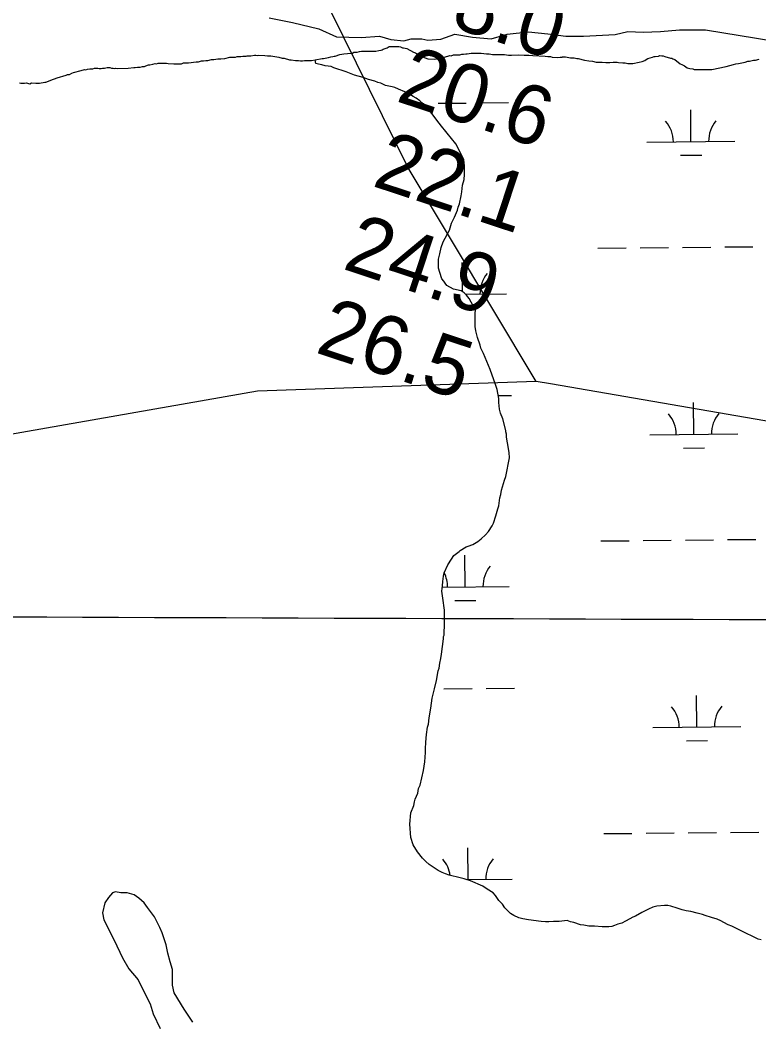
# Model space of a CAD drawing. Extents: x 3146026 to 3183936, y 897894 to 923344.
# Drawn here: x 3151198 to 3152037, y 915037 to 916175 of the extents above; entities that cross this region are included whole.
import ezdxf

# ---------------------------------------------------------------- set-up
doc = ezdxf.new("R2010")
doc.units = 0
for name, color, linetype in [('V-GRID-MAJR', 7, 'Continuous'), ('V-RIVR-EDGE', 7, 'Continuous'), ('V-RIVR-RANG', 7, 'Continuous'), ('V-SITE-VEGE', 7, 'Continuous'), ('V-TOPO-BNDY', 7, 'Continuous'), ('V-WETL-SWMP', 7, 'Continuous')]:
    doc.layers.add(name, color=color, linetype=linetype)

msp = doc.modelspace()

# ---------------------------------------------------------------- linework, layer by layer
at = {"layer": 'V-GRID-MAJR'}
msp.add_spline([(3150289.9, 915500.2), (3155511.6, 915481.6), (3160733.3, 915463.8), (3165955, 915446.7), (3171176.8, 915430.3), (3176398.5, 915414.8), (3181620.2, 915400)], degree=3, dxfattribs=at)
at = {"layer": 'V-RIVR-EDGE'}
msp.add_lwpolyline([(3151481, 916177.9), (3151507.2, 916172.3), (3151537.3, 916165.1), (3151557.5, 916156.3), (3151585.3, 916155.4), (3151606.3, 916157), (3151619, 916153), (3151634, 916151.4), (3151642, 916153.7), (3151654.3, 916153.7), (3151661, 916152.5), (3151675.7, 916153.6), (3151691.9, 916159.1), (3151711.8, 916155.9), (3151733.2, 916153.9), (3151751.4, 916159), (3151775.6, 916161.7), (3151797.4, 916159.7), (3151817.7, 916156.8), (3151837.9, 916156.8), (3151874, 916158.7), (3151888.3, 916162.2), (3151905.7, 916161.4), (3151925.5, 916162.1), (3151947, 916164.1), (3151976.7, 916164), (3152034.6, 916154.7), (3152077, 916147.5)], dxfattribs=at)
at = {"layer": 'V-SITE-VEGE'}
for p, q in [((3151460.1, 916134.5), (3151464.3, 916135.4)), ((3151464.3, 916135.4), (3151465.6, 916135.4)), ((3151465.6, 916135.4), (3151467.2, 916135)), ((3151467.2, 916135), (3151468.9, 916135.4)), ((3151468.9, 916135.4), (3151476.1, 916135)), ((3151555.8, 916134.3), (3151561.3, 916136)), ((3151561.3, 916136), (3151565.5, 916136.9)), ((3151565.5, 916136.9), (3151573.9, 916137.7)), ((3151573.9, 916137.7), (3151575.6, 916137.7)), ((3151575.6, 916137.7), (3151577.2, 916138.6)), ((3151577.2, 916138.6), (3151581, 916138.6)), ((3151581, 916138.6), (3151583.5, 916139.4)), ((3151583.5, 916139.4), (3151585.6, 916139.9)), ((3151585.6, 916139.9), (3151602, 916139.9)), ((3151602, 916139.9), (3151605.4, 916140.7)), ((3151605.4, 916140.7), (3151607.9, 916140.8)), ((3151607.9, 916140.8), (3151609.1, 916141.2)), ((3151609.1, 916141.2), (3151610.4, 916142)), ((3151610.4, 916142), (3151615, 916143.7)), ((3151615, 916143.7), (3151617.1, 916145)), ((3151617.1, 916145), (3151628, 916145)), ((3151628, 916145), (3151630.1, 916144.6)), ((3151630.1, 916144.6), (3151632.2, 916143.8)), ((3151632.2, 916143.8), (3151633.5, 916143.8)), ((3151633.5, 916143.8), (3151637.3, 916142.9)), ((3151637.3, 916142.9), (3151644.8, 916138.7)), ((3151644.8, 916138.7), (3151646.9, 916137.9)), ((3151646.9, 916137.9), (3151651.6, 916135)), ((3151680.1, 916132.9), (3151686, 916135.1)), ((3151686, 916135.1), (3151687.7, 916134.6)), ((3151687.7, 916134.6), (3151690.2, 916135.5)), ((3151690.2, 916135.5), (3151697.3, 916135.5)), ((3151697.3, 916135.5), (3151699.9, 916136.3)), ((3151699.9, 916136.3), (3151701.5, 916136.4)), ((3151701.5, 916136.4), (3151704.1, 916136.8)), ((3151704.1, 916136.8), (3151705.7, 916136.8)), ((3151705.7, 916136.8), (3151710.4, 916137.6)), ((3151710.4, 916137.6), (3151721.7, 916137.7)), ((3151721.7, 916137.7), (3151727.6, 916136.8)), ((3151727.6, 916136.8), (3151730.9, 916136.8)), ((3151730.9, 916136.8), (3151734.7, 916136)), ((3151734.7, 916136), (3151748.1, 916136)), ((3151748.1, 916136), (3151752.8, 916135.2)), ((3151752.8, 916135.2), (3151756.1, 916135.2)), ((3151756.1, 916135.2), (3151764.1, 916135.7)), ((3151764.1, 916135.7), (3151770.4, 916135.3)), ((3151770.4, 916135.3), (3151775.9, 916135.3)), ((3151775.9, 916135.3), (3151780.5, 916134.9)), ((3151340.9, 916123.3), (3151343.8, 916124.2)), ((3151343.8, 916124.2), (3151345.1, 916124.2)), ((3151345.1, 916124.2), (3151348.8, 916125)), ((3151348.8, 916125), (3151351.4, 916125.9)), ((3151351.4, 916125.9), (3151353, 916125.5)), ((3151353, 916125.5), (3151354.7, 916126.3)), ((3151354.7, 916126.3), (3151364.4, 916126.3)), ((3151364.4, 916126.3), (3151366.1, 916125.9)), ((3151366.1, 916125.9), (3151372.4, 916125.5)), ((3151372.4, 916125.5), (3151381.2, 916125.5)), ((3151381.2, 916125.5), (3151383.7, 916126.4)), ((3151383.7, 916126.4), (3151389.2, 916126.4)), ((3151389.2, 916126.4), (3151398, 916127.7)), ((3151398, 916127.7), (3151400.5, 916127.7)), ((3151400.5, 916127.7), (3151403.8, 916128.9)), ((3151403.8, 916128.9), (3151406.4, 916129)), ((3151406.4, 916129), (3151408.9, 916129.4)), ((3151408.9, 916129.4), (3151411, 916129.4)), ((3151411, 916129.4), (3151415.2, 916130.2)), ((3151415.2, 916130.2), (3151418.1, 916130.2)), ((3151418.1, 916130.2), (3151422.7, 916131.1)), ((3151422.7, 916131.1), (3151426.1, 916131.1)), ((3151426.1, 916131.1), (3151430.3, 916131.5)), ((3151430.3, 916131.5), (3151436.2, 916133.2)), ((3151436.2, 916133.2), (3151442.5, 916133.2)), ((3151442.5, 916133.2), (3151444.6, 916133.7)), ((3151444.6, 916133.7), (3151448.8, 916133.7)), ((3151448.8, 916133.7), (3151450.9, 916134.1)), ((3151450.9, 916134.1), (3151454.6, 916134.1)), ((3151454.6, 916134.1), (3151455.9, 916134.5)), ((3151455.9, 916134.5), (3151460.1, 916134.5)), ((3151476.1, 916135), (3151479, 916134.6)), ((3151479, 916134.6), (3151482.8, 916134.6)), ((3151482.8, 916134.6), (3151492, 916132.9)), ((3151492, 916132.9), (3151495.8, 916131.7)), ((3151495.8, 916131.7), (3151497.9, 916131.7)), ((3151497.9, 916131.7), (3151503.8, 916130)), ((3151503.8, 916130), (3151505.9, 916130)), ((3151505.9, 916130), (3151510.9, 916129.2)), ((3151510.9, 916129.2), (3151514.3, 916129.2)), ((3151514.3, 916129.2), (3151516.4, 916128.8)), ((3151516.4, 916128.8), (3151518.9, 916128.8)), ((3151518.9, 916128.8), (3151521, 916129.2)), ((3151521, 916129.2), (3151529, 916129.2)), ((3151529, 916129.2), (3151533.2, 916130.1)), ((3151533.2, 916130.1), (3151541.1, 916131.4)), ((3151541.1, 916131.4), (3151542.4, 916131.4)), ((3151542.4, 916131.4), (3151548.3, 916132.6)), ((3151548.3, 916132.6), (3151550.8, 916133.5)), ((3151550.8, 916133.5), (3151553.3, 916133.9)), ((3151553.3, 916133.9), (3151554.6, 916134.3)), ((3151554.6, 916134.3), (3151555.8, 916134.3)), ((3151651.6, 916135), (3151654.9, 916133.3)), ((3151654.9, 916133.3), (3151657.9, 916132.1)), ((3151657.9, 916132.1), (3151661.2, 916131.2)), ((3151661.2, 916131.2), (3151668.4, 916130.8)), ((3151668.4, 916130.8), (3151670.9, 916131.2)), ((3151670.9, 916131.2), (3151675.1, 916131.7)), ((3151675.1, 916131.7), (3151677.2, 916132.5)), ((3151677.2, 916132.5), (3151680.1, 916132.9)), ((3151780.5, 916134.9), (3151794.3, 916134)), ((3151794.3, 916134), (3151797.3, 916133.6)), ((3151797.3, 916133.6), (3151800.6, 916133.6)), ((3151800.6, 916133.6), (3151802.3, 916133.2)), ((3151802.3, 916133.2), (3151808.6, 916132.8)), ((3151808.6, 916132.8), (3151813.7, 916133.2)), ((3151813.7, 916133.2), (3151817.4, 916133.3)), ((3151817.4, 916133.3), (3151823.3, 916132.4)), ((3151823.3, 916132.4), (3151827.5, 916132.4)), ((3151827.5, 916132.4), (3151830.5, 916131.6)), ((3151830.5, 916131.6), (3151831.7, 916131.6)), ((3151831.7, 916131.6), (3151838.9, 916129.5)), ((3151838.9, 916129.5), (3151843.9, 916128.7)), ((3151843.9, 916128.7), (3151848.1, 916128.3)), ((3151848.1, 916128.3), (3151852.3, 916127.5)), ((3151852.3, 916127.5), (3151859, 916127.5)), ((3151859, 916127.5), (3151863.2, 916127.1)), ((3151863.2, 916127.1), (3151867.8, 916127.1)), ((3151867.8, 916127.1), (3151871.6, 916127.5)), ((3151871.6, 916127.5), (3151876.2, 916127.5)), ((3151876.2, 916127.5), (3151877.5, 916127.1)), ((3151877.5, 916127.1), (3151882.5, 916126.7)), ((3151882.5, 916126.7), (3151885.1, 916126.7)), ((3151885.1, 916126.7), (3151888.4, 916125.9)), ((3151888.4, 916125.9), (3151893.9, 916125.9)), ((3151893.9, 916125.9), (3151901, 916127.2)), ((3151901, 916127.2), (3151904.4, 916128)), ((3151904.4, 916128), (3151907.7, 916129.3)), ((3151907.7, 916129.3), (3151909, 916130.5)), ((3151909, 916130.5), (3151911.1, 916131.4)), ((3151911.1, 916131.4), (3151916.5, 916133.1)), ((3151916.5, 916133.1), (3151918.2, 916133.9)), ((3151918.2, 916133.9), (3151919.5, 916133.9)), ((3151919.5, 916133.9), (3151923.2, 916134.3)), ((3151923.2, 916134.3), (3151924.5, 916134.8)), ((3151924.5, 916134.8), (3151927, 916134.4)), ((3151927, 916134.4), (3151928.3, 916134.4)), ((3151928.3, 916134.4), (3151930.4, 916133.9)), ((3151930.4, 916133.9), (3151936.7, 916131.9)), ((3151936.7, 916131.9), (3151938.4, 916131.9)), ((3151938.4, 916131.9), (3151939.6, 916131)), ((3151939.6, 916131), (3151941.7, 916130.2)), ((3151941.7, 916130.2), (3151947.6, 916125.6)), ((3151947.6, 916125.6), (3151949.7, 916124.7)), ((3151949.7, 916124.7), (3151952.7, 916123.1)), ((3152000.1, 916122.3), (3152008.5, 916124.5)), ((3152008.5, 916124.5), (3152011, 916125.3)), ((3152011, 916125.3), (3152014, 916125.7)), ((3152014, 916125.7), (3152021.5, 916127.4)), ((3152021.5, 916127.4), (3152024.5, 916128.3)), ((3152024.5, 916128.3), (3152026.6, 916128.3)), ((3152026.6, 916128.3), (3152031.2, 916129.6)), ((3152031.2, 916129.6), (3152033.3, 916129.6)), ((3152033.3, 916129.6), (3152037.5, 916130.8)), ((3151240.1, 916109.7), (3151250.2, 916112.6)), ((3151250.2, 916112.6), (3151251.9, 916113.5)), ((3151251.9, 916113.5), (3151254, 916113.5)), ((3151254, 916113.5), (3151256.5, 916114.8)), ((3151256.5, 916114.8), (3151258.6, 916115.6)), ((3151258.6, 916115.6), (3151267.4, 916117.7)), ((3151267.4, 916117.7), (3151271.2, 916119)), ((3151271.2, 916119), (3151272.4, 916118.6)), ((3151272.4, 916118.6), (3151274.5, 916119.4)), ((3151274.5, 916119.4), (3151277.1, 916119.8)), ((3151277.1, 916119.8), (3151280.4, 916119.8)), ((3151280.4, 916119.8), (3151282.5, 916120.7)), ((3151282.5, 916120.7), (3151286.3, 916120.7)), ((3151286.3, 916120.7), (3151287.6, 916120.3)), ((3151287.6, 916120.3), (3151290.1, 916120.3)), ((3151290.1, 916120.3), (3151291.7, 916120.7)), ((3151291.7, 916120.7), (3151293.8, 916120.7)), ((3151293.8, 916120.7), (3151296.8, 916121.1)), ((3151296.8, 916121.1), (3151299.7, 916121.2)), ((3151299.7, 916121.2), (3151301.8, 916120.7)), ((3151301.8, 916120.7), (3151303.5, 916120.7)), ((3151303.5, 916120.7), (3151305.2, 916120.3)), ((3151305.2, 916120.3), (3151306.4, 916120.7)), ((3151306.4, 916120.7), (3151308.1, 916120.3)), ((3151308.1, 916120.3), (3151320.7, 916120.4)), ((3151320.7, 916120.4), (3151327, 916121.2)), ((3151327, 916121.2), (3151328.7, 916121.2)), ((3151328.7, 916121.2), (3151331.2, 916121.6)), ((3151331.2, 916121.6), (3151334.2, 916121.7)), ((3151334.2, 916121.7), (3151337.1, 916122.5)), ((3151337.1, 916122.5), (3151339.2, 916122.5)), ((3151339.2, 916122.5), (3151340.9, 916123.3)), ((3151952.7, 916123.1), (3151955.6, 916121)), ((3151955.6, 916121), (3151958.6, 916120.1)), ((3151958.6, 916120.1), (3151962.3, 916119.7)), ((3151962.3, 916119.7), (3151963.6, 916118.9)), ((3151963.6, 916118.9), (3151983.7, 916118.9)), ((3151983.7, 916118.9), (3152000.1, 916122.3)), ((3151197.3, 916103.7), (3151198.6, 916103.3)), ((3151198.6, 916103.3), (3151202.8, 916103.3)), ((3151202.8, 916103.3), (3151204.9, 916103.7)), ((3151204.9, 916103.7), (3151209.1, 916102.9)), ((3151209.1, 916102.9), (3151210.7, 916103.7)), ((3151210.7, 916103.7), (3151215.8, 916103.3)), ((3151215.8, 916103.3), (3151220, 916103.3)), ((3151220, 916103.3), (3151225.9, 916104.6)), ((3151225.9, 916104.6), (3151227.1, 916104.6)), ((3151227.1, 916104.6), (3151230.1, 916105.9)), ((3151230.1, 916105.9), (3151233, 916106.7)), ((3151233, 916106.7), (3151240.1, 916109.7)), ((3151302.8, 915183.4), (3151298.4, 915178.1)), ((3151306.3, 915184.3), (3151302.8, 915183.4)), ((3151312.5, 915183.5), (3151306.3, 915184.3)), ((3151319.6, 915183.5), (3151312.5, 915183.5)), ((3151327.5, 915180.9), (3151319.6, 915183.5)), ((3151332.8, 915177.3), (3151327.5, 915180.9)), ((3151294, 915171.9), (3151291.4, 915160.5)), ((3151298.4, 915178.1), (3151294, 915171.9)), ((3151339, 915172), (3151332.8, 915177.3)), ((3151342.6, 915166.8), (3151339, 915172)), ((3151291.4, 915160.5), (3151293.1, 915152.5)), ((3151350.5, 915156.2), (3151342.6, 915166.8)), ((3151356.7, 915143.8), (3151350.5, 915156.2)), ((3151293.1, 915152.5), (3151304.7, 915129.6)), ((3151359.4, 915137.7), (3151356.7, 915143.8)), ((3151363.9, 915124.4), (3151359.4, 915137.7)), ((3151304.7, 915129.6), (3151314.4, 915109.3)), ((3151365.6, 915114.7), (3151363.9, 915124.4)), ((3151368.3, 915105), (3151365.6, 915114.7)), ((3151314.4, 915109.3), (3151321.5, 915096.9)), ((3151371, 915096.2), (3151368.3, 915105)), ((3151321.5, 915096.9), (3151332.2, 915084.6)), ((3151371, 915078.5), (3151371, 915096.2)), ((3151332.2, 915084.6), (3151336.6, 915074.9)), ((3151372.8, 915069.7), (3151371, 915078.5)), ((3151336.6, 915074.9), (3151345.5, 915057.3)), ((3151384.3, 915051.2), (3151372.8, 915069.7)), ((3151345.5, 915057.3), (3151349, 915045.8)), ((3151349, 915045.8), (3151357, 915029)), ((3151394.1, 915036.2), (3151384.3, 915051.2))]:
    msp.add_line(p, q, dxfattribs=at)
at = {"layer": 'V-TOPO-BNDY'}
for points in [[(3157135.3, 913454.6), (3156545.8, 913785.7), (3156046.8, 914087.9), (3155569.3, 914332.3), (3155069.9, 914586.2), (3154635.6, 914773.9), (3154205.8, 914944.7), (3153750.9, 915119.9), (3153426.5, 915265.2), (3152726.4, 915525.1), (3152138.2, 915703.5), (3151800.3, 915761.8), (3151784, 915764.6), (3151638.6, 916007.3), (3151536, 916215.7), (3151471.7, 916347.2), (3151446.4, 916455.9), (3151405.1, 916635.1), (3151355.7, 916974.3), (3151353.5, 917141.4), (3151352.6, 917210), (3151351.8, 917287.8)], [(3151784, 915764.6), (3151467.5, 915753.5), (3151061.1, 915682.1), (3150814.7, 915580.1), (3150640.7, 915489.1), (3150364.2, 915350.5), (3150289.2, 915313.5)]]:
    msp.add_lwpolyline(points, dxfattribs=at)
at = {"layer": 'V-WETL-SWMP'}
for p, q in [((3151655.6, 916080.4), (3151656.7, 916080.4)), ((3151672.7, 916080.6), (3151704.7, 916080.9)), ((3151720.7, 916081.1), (3151752.7, 916081.4)), ((3151960, 916037), (3151959.7, 916073)), ((3151910, 916036.5), (3152010, 916037.5)), ((3151948.2, 916021.5), (3151972.2, 916021.7)), ((3151854.4, 915915.9), (3151886.4, 915916.2)), ((3151902.4, 915916.4), (3151934.4, 915916.7)), ((3151950.4, 915916.8), (3151982.4, 915917.2)), ((3151998.4, 915917.3), (3152030.4, 915917.6)), ((3151700.3, 915866.4), (3151700, 915899.6)), ((3151704, 915863.6), (3151750.3, 915864.1)), ((3151741.2, 915748.6), (3151756.1, 915748.7)), ((3151963.3, 915704.4), (3151963, 915740.4)), ((3151913.4, 915703.9), (3152013.3, 915704.9)), ((3151951.5, 915688.8), (3151975.5, 915689)), ((3151857.7, 915583.2), (3151889.7, 915583.5)), ((3151905.7, 915583.7), (3151937.7, 915584)), ((3151953.7, 915584.2), (3151985.7, 915584.5)), ((3152001.7, 915584.7), (3152033.7, 915585)), ((3151703.6, 915530.9), (3151703.3, 915566.9)), ((3151677.5, 915530.7), (3151753.6, 915531.4)), ((3151691.8, 915515.4), (3151715.8, 915515.6)), ((3151679.4, 915415.3), (3151711.4, 915415.6)), ((3151727.4, 915415.7), (3151759.4, 915416.1)), ((3151966.7, 915371.7), (3151966.3, 915407.7)), ((3151916.7, 915371.2), (3152016.7, 915372.2)), ((3151954.8, 915356.2), (3151978.8, 915356.4)), ((3151861, 915250.6), (3151893, 915250.9)), ((3151909, 915251.1), (3151941, 915251.4)), ((3151957, 915251.5), (3151989, 915251.8)), ((3152005, 915252), (3152037, 915252.3)), ((3151707, 915198.3), (3151706.6, 915234.3)), ((3151705.2, 915198.3), (3151757, 915198.8))]:
    msp.add_line(p, q, dxfattribs=at)
for points in [[(3151743.6, 915728.4), (3151742.4, 915733), (3151741.9, 915740.6), (3151741.9, 915745.2), (3151739.8, 915755.3), (3151738.1, 915761.2), (3151731.8, 915777.9), (3151724.2, 915796.4), (3151721.2, 915802.3), (3151720.4, 915805.6), (3151717.4, 915814.4), (3151715.7, 915822), (3151714.9, 915827), (3151714.8, 915842.1), (3151715.2, 915845.5), (3151710.2, 915854.7), (3151708.1, 915858.9), (3151705.1, 915862.7), (3151702.2, 915865.2), (3151698.8, 915867.3), (3151690.4, 915869.4), (3151682.8, 915873.6), (3151680.7, 915876.1), (3151679.1, 915878.6), (3151677, 915881.1), (3151674.8, 915888.2), (3151673.1, 915893.3), (3151673.1, 915903.4), (3151674.8, 915909.7), (3151676.4, 915916.8), (3151678.5, 915923.1), (3151685.6, 915936.6), (3151688.1, 915944.5), (3151691.5, 915951.3), (3151694.8, 915959.3), (3151695.7, 915962.6), (3151696.9, 915966.4), (3151699, 915975.6), (3151699.8, 915979.8), (3151700.6, 915987.4), (3151702.3, 915994.1), (3151702.7, 915999.6), (3151702.7, 916009.7), (3151701.8, 916016.4), (3151699.7, 916021.4), (3151693, 916034.4), (3151682.9, 916046.6), (3151679.9, 916050.3), (3151678.2, 916052.9), (3151672.3, 916060), (3151667.3, 916067.1), (3151661, 916074.6), (3151658.9, 916078), (3151655.9, 916080.1), (3151652.1, 916083.4), (3151647.9, 916086.4), (3151644.6, 916088.5), (3151640.8, 916090.6), (3151634.9, 916093.5), (3151627.7, 916096.8), (3151623.5, 916098.5), (3151620.6, 916099.3), (3151613, 916101), (3151607.6, 916103.5), (3151604.2, 916104.3), (3151600.9, 916105.6), (3151593.7, 916107.7), (3151587.8, 916109.8), (3151577.7, 916112.7), (3151568.5, 916116.4), (3151554.2, 916121), (3151551.3, 916122.3), (3151544.5, 916123.1), (3151540.8, 916124.3), (3151537, 916125.2), (3151534, 916126), (3151533.2, 916130.1), (3151541.1, 916131.4), (3151542.4, 916131.4), (3151548.3, 916132.6), (3151550.8, 916133.5), (3151553.3, 916133.9), (3151554.6, 916134.3), (3151555.8, 916134.3), (3151561.3, 916136), (3151565.5, 916136.9), (3151573.9, 916137.7), (3151575.6, 916137.7), (3151577.2, 916138.6), (3151581, 916138.6), (3151583.5, 916139.4), (3151585.6, 916139.9), (3151602, 916139.9), (3151605.4, 916140.7), (3151607.9, 916140.8), (3151609.1, 916141.2), (3151610.4, 916142), (3151615, 916143.7), (3151617.1, 916145), (3151628, 916145), (3151630.1, 916144.6)], [(3151630.1, 916144.6), (3151632.2, 916143.8), (3151633.5, 916143.8), (3151637.3, 916142.9), (3151644.8, 916138.7), (3151646.9, 916137.9), (3151651.6, 916135), (3151654.9, 916133.3), (3151657.9, 916132.1), (3151661.2, 916131.2), (3151668.4, 916130.8), (3151670.9, 916131.2), (3151675.1, 916131.7), (3151677.2, 916132.5), (3151680.1, 916132.9), (3151686, 916135.1), (3151687.7, 916134.6), (3151690.2, 916135.5), (3151697.3, 916135.5), (3151699.9, 916136.3), (3151701.5, 916136.4), (3151704.1, 916136.8), (3151705.7, 916136.8), (3151710.4, 916137.6), (3151721.7, 916137.7), (3151727.6, 916136.8), (3151730.9, 916136.8), (3151734.7, 916136), (3151748.1, 916136), (3151752.8, 916135.2), (3151756.1, 916135.2), (3151764.1, 916135.7), (3151770.4, 916135.3), (3151775.9, 916135.3), (3151780.5, 916134.9), (3151794.3, 916134), (3151797.3, 916133.6), (3151800.6, 916133.6), (3151802.3, 916133.2), (3151808.6, 916132.8), (3151813.7, 916133.3), (3151817.4, 916133.3), (3151823.3, 916132.4), (3151827.5, 916132.4), (3151830.5, 916131.6), (3151831.7, 916131.6), (3151838.9, 916129.5), (3151843.9, 916128.7), (3151848.1, 916128.3), (3151852.3, 916127.5), (3151859, 916127.5), (3151863.2, 916127.1), (3151867.8, 916127.1), (3151871.6, 916127.5), (3151876.2, 916127.5), (3151877.5, 916127.1), (3151882.5, 916126.7), (3151885.1, 916126.7), (3151888.4, 916125.9), (3151893.9, 916125.9), (3151901, 916127.2), (3151904.4, 916128), (3151907.7, 916129.3), (3151909, 916130.5), (3151911.1, 916131.4), (3151916.5, 916133.1), (3151918.2, 916133.9), (3151919.5, 916133.9), (3151923.2, 916134.3), (3151924.5, 916134.8), (3151927, 916134.4), (3151928.3, 916134.4), (3151930.4, 916133.9), (3151936.7, 916131.9), (3151938.4, 916131.9), (3151939.6, 916131), (3151941.7, 916130.2), (3151947.6, 916125.6), (3151949.7, 916124.7), (3151952.7, 916123.1), (3151955.6, 916121), (3151958.6, 916120.1), (3151962.3, 916119.7), (3151963.6, 916118.9), (3151983.7, 916118.9), (3152000.1, 916122.3), (3152008.5, 916124.5), (3152011, 916125.3), (3152014, 916125.7), (3152021.5, 916127.4), (3152024.5, 916128.3), (3152026.6, 916128.3), (3152031.2, 916129.6), (3152033.3, 916129.6), (3152037.5, 916130.8)], [(3151819.3, 915151.7), (3151810.1, 915150.8), (3151803.8, 915150.8), (3151798.7, 915150.3), (3151794.9, 915150.3), (3151789.9, 915150.7), (3151775.6, 915152.8), (3151768.9, 915153.6), (3151764.3, 915154.9), (3151758.8, 915157.4), (3151755, 915159.9), (3151748.7, 915166.2), (3151745.8, 915170.4), (3151741.6, 915174.6), (3151737.8, 915180.4), (3151735.2, 915183.4), (3151728.5, 915187.6), (3151723.5, 915190.9), (3151709.6, 915196.8), (3151702.5, 915199.3), (3151697.8, 915200.5), (3151685.2, 915203.4), (3151681, 915205.1), (3151677.2, 915206.3), (3151673, 915208.8), (3151662.5, 915215.5), (3151658.7, 915218.9), (3151655, 915222.7), (3151649.5, 915229.8), (3151644.4, 915237.8), (3151641.9, 915246.1), (3151640.6, 915261.3), (3151641.8, 915274.3), (3151645.2, 915282.7), (3151646, 915286.9), (3151646.8, 915289.8), (3151649.7, 915296.5), (3151650.6, 915302), (3151652.2, 915305.8), (3151656, 915322.2), (3151657.6, 915332.3), (3151658.5, 915342.8), (3151658.4, 915347), (3151658.8, 915354.5), (3151659.7, 915363.3), (3151660.9, 915371.7), (3151661.7, 915375.1), (3151662.6, 915382.2), (3151664.6, 915393.2), (3151665.9, 915404.5), (3151668.8, 915415), (3151670.9, 915424.7), (3151672.9, 915435.6), (3151673.8, 915438.5), (3151674.6, 915444.4), (3151675.8, 915449.5), (3151676.7, 915454.5), (3151678.7, 915472.1), (3151678.7, 915474.7), (3151679.6, 915476.3), (3151679.6, 915480.1), (3151680, 915486.4), (3151679.9, 915504.5), (3151678.2, 915518.3), (3151676.9, 915526.3), (3151677.8, 915532.2), (3151678.2, 915537.2), (3151679, 915543.1), (3151679.8, 915546.9), (3151684, 915556.1), (3151687.8, 915562.4), (3151690.7, 915566.6), (3151696.6, 915571.3), (3151697.8, 915572.5), (3151704.5, 915576.7), (3151707, 915577.2), (3151712.1, 915579.3), (3151717.9, 915582.7), (3151721.7, 915585.6), (3151726.7, 915590.2), (3151730.1, 915594), (3151734.3, 915600.3), (3151735.5, 915603.3), (3151738.5, 915611.7), (3151740.5, 915619.7), (3151741.8, 915623), (3151743, 915632.3), (3151743.9, 915636), (3151744.7, 915641.1), (3151745.9, 915644.9), (3151748, 915652.4), (3151749.7, 915656.6), (3151753.8, 915677.6), (3151753.4, 915683.9), (3151751.7, 915694.8), (3151750.4, 915701.1), (3151750.4, 915704.5), (3151749.6, 915707.4), (3151749.6, 915708.7), (3151746.2, 915722.1), (3151743.6, 915728.4)], [(3152039.8, 915129.9), (3152036.4, 915130.7), (3152031.8, 915132.8), (3152020.9, 915138.3), (3152017.9, 915139.9), (3152014.6, 915141.2), (3152006.6, 915145.4), (3152002.4, 915147), (3151997.3, 915149.5), (3151994, 915151.6), (3151989.8, 915153.3), (3151983.5, 915155.4), (3151976.3, 915157.5), (3151973, 915158.7), (3151967.1, 915160.4), (3151959.9, 915162.1), (3151954.5, 915162.9), (3151949.9, 915164.1), (3151944.4, 915165.8), (3151937.2, 915168.3), (3151933.9, 915169.1), (3151930.1, 915169.1), (3151921.3, 915168.3), (3151916.7, 915167), (3151911.6, 915164.9), (3151904.1, 915161.1), (3151897, 915156.9), (3151894, 915155.6), (3151890.7, 915153.9), (3151885.6, 915151), (3151881.4, 915148.9), (3151876.8, 915147.6), (3151873.1, 915146.3), (3151870.1, 915145.1), (3151866.8, 915144.6), (3151859.2, 915144.6), (3151850.4, 915145.4), (3151844.1, 915145.4), (3151838.2, 915146.7), (3151834.4, 915147.1), (3151826.9, 915149.6), (3151823.1, 915150.4), (3151819.3, 915151.7)]]:
    msp.add_lwpolyline(points, dxfattribs=at)
for centre, start, end in [((3151904.8, 916036.9), 359.7992, 41.3429), ((3152015.3, 916038), 139.7992, 181.3429), ((3151755.5, 915864.6), 139.7992, 181.3429), ((3151908.1, 915704.3), 359.7992, 41.3429), ((3152018.6, 915705.4), 139.7992, 181.3429), ((3151758.9, 915532), 139.7992, 181.3429), ((3151648.4, 915530.9), 359.7992, 26.9302), ((3151911.4, 915371.6), 359.7992, 41.3429), ((3152021.9, 915372.7), 139.7992, 181.3429), ((3151651.7, 915198.2), 7.9486, 41.3429), ((3151762.2, 915199.3), 139.7992, 181.3429)]:
    msp.add_arc(centre, 35.2, start, end, dxfattribs=at)

# ---------------------------------------------------------------- texts
at = {"layer": 'V-RIVR-RANG'}
for s, p in [('8.0', (3151685.1, 916168.4)), ('20.6', (3151623.5, 916083.5)), ('22.1', (3151596.4, 915987.1)), ('24.9', (3151562.8, 915892.9)), ('26.5', (3151531.9, 915797.8))]:
    msp.add_text(s, height=67, rotation=341.7483, dxfattribs=at).set_placement(p)

doc.saveas('drawing.dxf')
